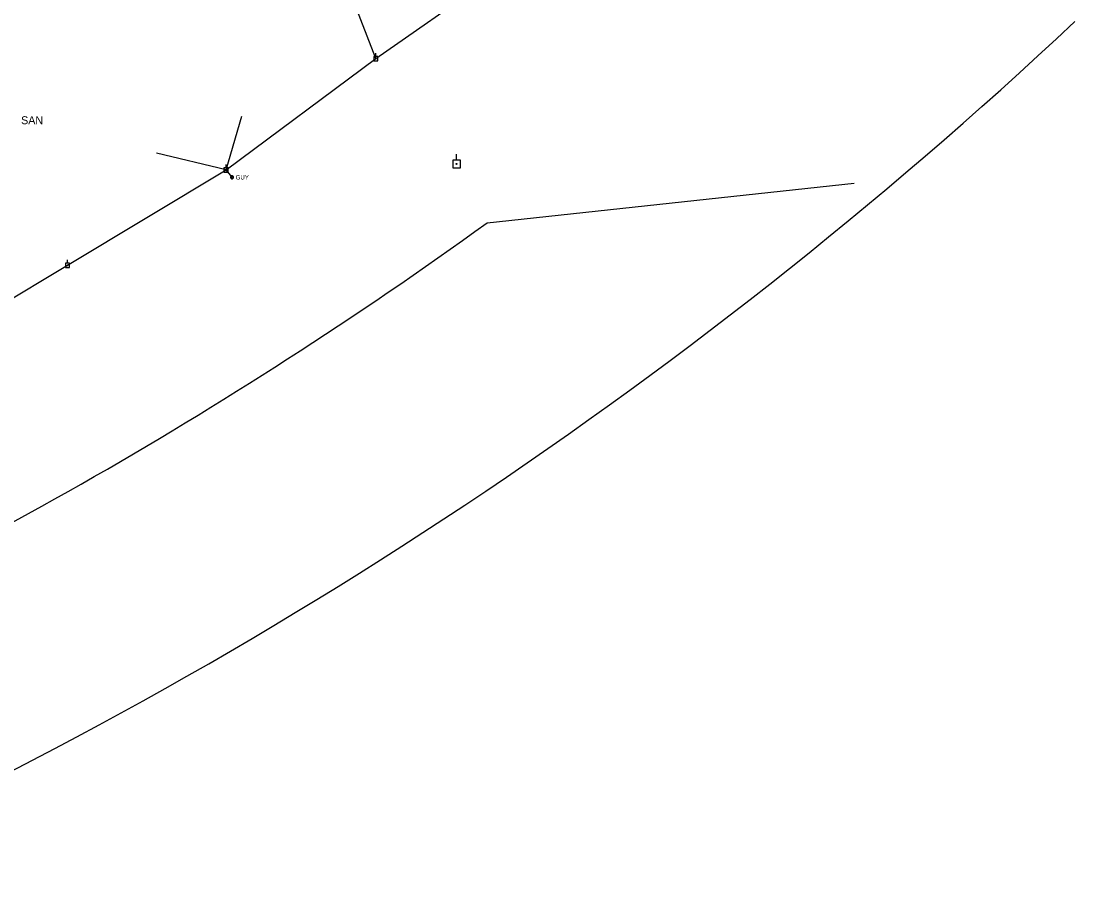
# Model space of a CAD drawing. Extents: x 596028 to 606371, y 330010 to 403088.
# Drawn here: x 605450 to 606371, y 333553 to 334322 of the extents above; entities that cross this region are included whole.
import ezdxf

# ---------------------------------------------------------------- set-up
doc = ezdxf.new("R2010")
doc.units = 0
for name, color, linetype in [('E_UTL_EGuyWire', 7, 'Continuous'), ('E_UTL_EPowerPole', 7, 'Continuous'), ('E_UTL_Overhead', 7, 'Continuous'), ('E_UTL_SAN_MH', 7, 'Continuous'), ('E_UTL_W_UG', 7, 'Continuous')]:
    doc.layers.add(name, color=color, linetype=linetype)

msp = doc.modelspace()

# ---------------------------------------------------------------- linework, layer by layer
at = {"layer": 'E_UTL_EGuyWire'}
msp.add_line((605634.42, 334185.85), (605629.26, 334192.31), dxfattribs=at)
for points in [[(605635.7, 334185.85), (605635.68, 334186.09), (605635.61, 334186.33), (605635.5, 334186.54), (605635.35, 334186.73), (605635.16, 334186.89), (605634.95, 334187.02), (605634.72, 334187.1), (605634.48, 334187.13), (605634.24, 334187.12), (605634, 334187.06), (605633.78, 334186.96), (605633.58, 334186.82), (605633.41, 334186.64), (605633.28, 334186.44), (605633.19, 334186.21), (605633.14, 334185.97), (605633.14, 334185.73), (605633.19, 334185.49), (605633.28, 334185.26), (605633.41, 334185.06), (605633.58, 334184.88), (605633.78, 334184.74), (605634, 334184.64), (605634.24, 334184.58), (605634.48, 334184.57), (605634.72, 334184.6), (605634.95, 334184.68), (605635.16, 334184.8), (605635.35, 334184.96), (605635.5, 334185.16), (605635.61, 334185.37), (605635.68, 334185.61), (605635.7, 334185.85)], [(605634.58, 334185.85), (605634.58, 334185.88), (605634.57, 334185.91), (605634.56, 334185.94), (605634.54, 334185.96), (605634.51, 334185.98), (605634.49, 334186), (605634.46, 334186.01), (605634.43, 334186.01), (605634.4, 334186.01), (605634.37, 334186), (605634.34, 334185.99), (605634.32, 334185.97), (605634.29, 334185.95), (605634.28, 334185.92), (605634.27, 334185.89), (605634.26, 334185.86), (605634.26, 334185.83), (605634.27, 334185.8), (605634.28, 334185.78), (605634.29, 334185.75), (605634.32, 334185.73), (605634.34, 334185.71), (605634.37, 334185.7), (605634.4, 334185.69), (605634.43, 334185.69), (605634.46, 334185.69), (605634.49, 334185.7), (605634.51, 334185.72), (605634.54, 334185.74), (605634.56, 334185.76), (605634.57, 334185.79), (605634.58, 334185.82), (605634.58, 334185.85)]]:
    msp.add_lwpolyline(points, dxfattribs=at)
at = {"layer": 'E_UTL_EPowerPole'}
for points in [[(605761.97, 334291.4), (605758.28, 334291.4)], [(605758.28, 334291.4), (605758.28, 334287.71)], [(605760.13, 334291.4), (605760.13, 334294.31)], [(605761.97, 334287.71), (605761.97, 334291.4)], [(605758.28, 334287.71), (605761.97, 334287.71)], [(605760.4, 334289.56), (605760.39, 334289.6), (605760.38, 334289.65), (605760.36, 334289.69), (605760.33, 334289.72), (605760.3, 334289.75), (605760.26, 334289.78), (605760.22, 334289.79), (605760.17, 334289.8), (605760.13, 334289.8), (605760.08, 334289.79), (605760.04, 334289.77), (605760, 334289.74), (605759.97, 334289.71), (605759.95, 334289.67), (605759.93, 334289.63), (605759.92, 334289.58), (605759.92, 334289.54), (605759.93, 334289.49), (605759.95, 334289.45), (605759.97, 334289.41), (605760, 334289.38), (605760.04, 334289.35), (605760.08, 334289.33), (605760.13, 334289.32), (605760.17, 334289.32), (605760.22, 334289.33), (605760.26, 334289.34), (605760.3, 334289.37), (605760.33, 334289.4), (605760.36, 334289.43), (605760.38, 334289.47), (605760.39, 334289.51), (605760.4, 334289.56)], [(605834.09, 334200.89), (605827.39, 334200.89)], [(605827.39, 334200.89), (605827.39, 334194.18)], [(605830.74, 334200.89), (605830.74, 334206.18)], [(605834.09, 334194.18), (605834.09, 334200.89)], [(605631.07, 334194.15), (605627.38, 334194.15)], [(605627.38, 334194.15), (605627.38, 334190.46)], [(605627.38, 334190.46), (605631.07, 334190.46)], [(605629.5, 334192.31), (605629.49, 334192.35), (605629.48, 334192.4), (605629.46, 334192.44), (605629.43, 334192.47), (605629.4, 334192.5), (605629.36, 334192.53), (605629.32, 334192.54), (605629.27, 334192.55), (605629.23, 334192.55), (605629.18, 334192.54), (605629.14, 334192.52), (605629.1, 334192.49), (605629.07, 334192.46), (605629.05, 334192.42), (605629.03, 334192.38), (605629.02, 334192.33), (605629.02, 334192.29), (605629.03, 334192.24), (605629.05, 334192.2), (605629.07, 334192.16), (605629.1, 334192.13), (605629.14, 334192.1), (605629.18, 334192.08), (605629.23, 334192.07), (605629.27, 334192.07), (605629.32, 334192.08), (605629.36, 334192.09), (605629.4, 334192.12), (605629.43, 334192.15), (605629.46, 334192.18), (605629.48, 334192.22), (605629.49, 334192.26), (605629.5, 334192.31)], [(605629.23, 334194.15), (605629.23, 334197.06)], [(605631.07, 334190.46), (605631.07, 334194.15)], [(605827.39, 334194.18), (605834.09, 334194.18)], [(605492.48, 334110.74), (605488.8, 334110.74)], [(605488.8, 334110.74), (605488.8, 334107.05)], [(605488.8, 334107.05), (605492.48, 334107.05)], [(605490.91, 334108.9), (605490.91, 334108.95), (605490.89, 334108.99), (605490.87, 334109.03), (605490.84, 334109.07), (605490.81, 334109.1), (605490.77, 334109.12), (605490.73, 334109.13), (605490.68, 334109.14), (605490.64, 334109.14), (605490.59, 334109.13), (605490.55, 334109.11), (605490.52, 334109.08), (605490.48, 334109.05), (605490.46, 334109.01), (605490.44, 334108.97), (605490.43, 334108.92), (605490.43, 334108.88), (605490.44, 334108.83), (605490.46, 334108.79), (605490.48, 334108.75), (605490.52, 334108.72), (605490.55, 334108.7), (605490.59, 334108.68), (605490.64, 334108.67), (605490.68, 334108.66), (605490.73, 334108.67), (605490.77, 334108.68), (605490.81, 334108.71), (605490.84, 334108.74), (605490.87, 334108.77), (605490.89, 334108.81), (605490.91, 334108.86), (605490.91, 334108.9)], [(605490.64, 334110.74), (605490.64, 334113.65)], [(605492.48, 334107.05), (605492.48, 334110.74)]]:
    msp.add_lwpolyline(points, dxfattribs=at)
msp.add_circle((605830.8, 334197.54), 0.434, dxfattribs=at)
at = {"layer": 'E_UTL_Overhead'}
for p, q in [((605760.16, 334289.56), (605728.9, 334370.19)), ((605629.26, 334192.31), (605643.06, 334239.39)), ((605629.26, 334192.31), (605568.34, 334206.95))]:
    msp.add_line(p, q, dxfattribs=at)
msp.add_lwpolyline([(605062.13, 334030.34), (605161.83, 334033.05), (605261.23, 334034.58), (605366.02, 334034.35), (605490.67, 334108.9), (605629.26, 334192.31), (605760.16, 334289.56), (605857.09, 334357.51), (605913.37, 334539.47)], dxfattribs=at)
at = {"layer": 'E_UTL_W_UG'}
msp.add_line((605857.47, 334146.08), (606178.25, 334180.85), dxfattribs=at)
for radius, start, end in [(4094.72, 293.47118, 313.14982), (3903.06, 293.46346, 305.86136)]:
    msp.add_arc((603570.96, 337309.26), radius, start, end, dxfattribs=at)

# ---------------------------------------------------------------- texts
at = {"layer": 'E_UTL_EGuyWire'}
msp.add_text('GUY', height=3.85, dxfattribs=at).set_placement((605637.63, 334183.92))
at = {"layer": 'E_UTL_SAN_MH'}
msp.add_text('SAN', height=6.998, dxfattribs=at).set_placement((605450.03, 334232.21))

doc.saveas('drawing.dxf')
